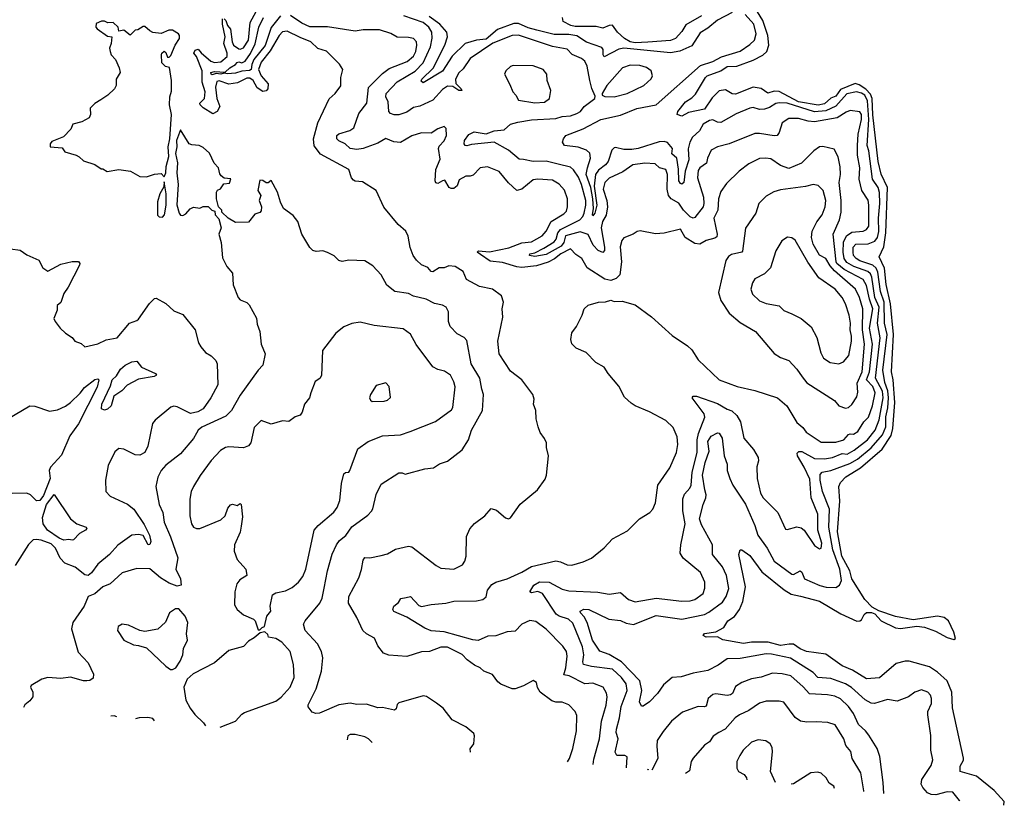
# Model space of a CAD drawing. Extents: x 1245432 to 1420865, y 606325 to 671314.
# Tile 336 of 382: x 1410881 to 1416967, y 606325 to 611182. Entities that reach past the tile are written whole.
import ezdxf

# ---------------------------------------------------------------- set-up
doc = ezdxf.new("R2010")
doc.units = 0

msp = doc.modelspace()

# ---------------------------------------------------------------- linework, layer by layer
at = {"layer": '0CON20XD'}
for points in [[(1412145, 611186.7), (1412155, 611177.3), (1412166.6, 611146.7), (1412183.7, 611123.7), (1412193.8, 611045), (1412204, 611025), (1412235, 611002.2), (1412245, 611000), (1412265, 611008.7), (1412295.6, 611054.4), (1412306.3, 611165), (1412355.2, 611254.8)], [(1414426, 606577.7), (1414429.6, 606610.4), (1414465.3, 606735), (1414476.9, 606845), (1414506.9, 606943.1), (1414512.1, 606995), (1414508.7, 607018.7), (1414486.9, 607055), (1414425, 607079.2), (1414375, 607076), (1414278.6, 607125), (1414245, 607131.4), (1414257.9, 607175), (1414266.2, 607246.2), (1414261.9, 607275), (1414238.6, 607308.6), (1414135, 607413.3), (1414071.7, 607461.7), (1414035, 607466.7), (1413985, 607445.6), (1413945, 607400.5), (1413895, 607396.3), (1413825, 607372.7), (1413775, 607370), (1413715.6, 607344.3), (1413682.3, 607347.7), (1413505, 607396.7), (1413425, 607404.3), (1413385, 607419.4), (1413275, 607487.5), (1413195, 607523.8), (1413188.8, 607535), (1413195, 607556.2), (1413222.1, 607577.9), (1413237.7, 607602.3), (1413270.7, 607609.3), (1413297.5, 607615), (1413349.4, 607559.4), (1413364.4, 607554.4), (1413425, 607566.7), (1413515.4, 607574.6), (1413565, 607586.7), (1413705, 607589.1), (1413743.3, 607596.7), (1413765, 607613.3), (1413772.2, 607655), (1413800.2, 607689.8), (1413825, 607704.4), (1413894.4, 607725.6), (1413985, 607765.6), (1414045, 607800.9), (1414195, 607836.5), (1414225, 607830.6), (1414265, 607811.4), (1414295, 607808.6), (1414365, 607829.5), (1414415, 607851.9), (1414495, 607916), (1414545, 607971.4), (1414639.1, 608020.9), (1414712, 608095), (1414776, 608135), (1414794.6, 608155.4), (1414812.2, 608195), (1414826.4, 608305), (1414899.2, 608410.8), (1414941.8, 608505), (1414949.6, 608555), (1414945, 608602.5), (1414920.7, 608660.7), (1414875, 608704), (1414775, 608757.8), (1414685, 608794.6), (1414661.1, 608811.1), (1414618.9, 608848.9), (1414585, 608917.1), (1414518, 608995), (1414495, 609033.3), (1414443.1, 609063.1), (1414382.5, 609125), (1414320.3, 609150.3), (1414295, 609177.5), (1414287.5, 609205), (1414294, 609245), (1414323.8, 609285), (1414358.8, 609355), (1414371.2, 609395), (1414395, 609416), (1414460, 609435), (1414502.1, 609437.9), (1414535, 609448.8), (1414555, 609440), (1414605, 609442), (1414685, 609420), (1414786.7, 609345), (1414915, 609230), (1415010, 609165), (1415035, 609140), (1415075, 609078.8), (1415205, 608955.7), (1415316.7, 608915), (1415425, 608890), (1415565, 608843.1), (1415622.5, 608795), (1415685, 608692.5), (1415721.4, 608661.4), (1415741.8, 608631.8), (1415835, 608570.7), (1415925, 608570.2), (1415975, 608584.2), (1416005, 608616.7), (1416015, 608621.9), (1416035, 608619.2), (1416061.1, 608635), (1416099, 608695), (1416127, 608725), (1416153, 608795), (1416169, 608875), (1416155.1, 608915), (1416116, 608956), (1416134.7, 609005), (1416153.2, 609175), (1416134.3, 609275), (1416153.8, 609395), (1416133.4, 609455), (1416115, 609539.1), (1416094.9, 609574.9), (1415978.1, 609638.1), (1415931.9, 609675), (1415927.2, 609685), (1415910.2, 609855), (1415947.8, 609945), (1415958.7, 609991.3), (1415960, 610065), (1415946.3, 610175), (1415954.1, 610225), (1415953.1, 610273.1), (1415940, 610335), (1415915, 610381.2), (1415845, 610397.5), (1415824.5, 610395.5), (1415789.1, 610370.9), (1415714.2, 610295), (1415635, 610262.7), (1415585, 610281.2), (1415525, 610321.2), (1415493.6, 610326.4), (1415455, 610323.5), (1415388.3, 610291.7), (1415329.2, 610245), (1415251.2, 610168.8), (1415215, 610118.8), (1415200.8, 610075), (1415195.8, 610005), (1415172.3, 609955), (1415193.2, 609855), (1415190.2, 609839.8), (1415178.7, 609831.3), (1415123.8, 609816.2), (1415085, 609794.6), (1415055, 609799.1), (1414995.7, 609835.7), (1414965, 609886.2), (1414865, 609861.4), (1414812.3, 609857.7), (1414715.9, 609875.9), (1414698.3, 609871.7), (1414672.5, 609855), (1414616.4, 609833.6), (1414602.3, 609817.7), (1414592.2, 609777.8), (1414601.4, 609685), (1414590.8, 609605), (1414568.3, 609581.7), (1414535, 609569.2), (1414497.3, 609577.3), (1414388.7, 609648.7), (1414356, 609705), (1414319.7, 609729.7), (1414285, 609766.2), (1414225.5, 609735), (1414187.2, 609702.8), (1414148, 609682), (1414075, 609660.3), (1413985, 609650.5), (1413955, 609653), (1413865, 609680.6), (1413788.8, 609688.8), (1413730.6, 609730.6), (1413710, 609745), (1413717.1, 609752.9), (1413785, 609747.3), (1413905, 609772.3), (1413985, 609802.9), (1414045, 609808.9), (1414111.5, 609845), (1414134.8, 609875.2), (1414166.1, 609935), (1414245, 609980.9), (1414261.7, 609998.3), (1414268, 610025), (1414266.5, 610075), (1414247.9, 610127.9), (1414215.4, 610165), (1414175, 610189.1), (1414083.4, 610196.6), (1414055, 610191.9), (1413985, 610134), (1413955, 610126.7), (1413902.9, 610172.9), (1413845, 610242.9), (1413772.7, 610272.7), (1413727.5, 610265), (1413685, 610221.2), (1413665, 610213.8), (1413640, 610215), (1413597.5, 610192.5), (1413584.5, 610155), (1413565, 610137.3), (1413547.6, 610137.6), (1413536, 610145), (1413509.2, 610189.2), (1413495.3, 610184.7), (1413465, 610168.5), (1413452.7, 610172.7), (1413450, 610185), (1413454, 610255), (1413480.5, 610319.5), (1413470.4, 610385), (1413475, 610400), (1413505, 610433.8), (1413518.9, 610465), (1413518.2, 610508.2), (1413505, 610522.5), (1413465, 610508), (1413425, 610480), (1413365, 610482.5), (1413305, 610463.2), (1413235, 610422.7), (1413195, 610425.9), (1413145, 610447.5), (1413095, 610417.6), (1413005, 610386.5), (1412965, 610379.5), (1412924.4, 610385), (1412893.3, 610415), (1412853.2, 610433.2), (1412841.1, 610445), (1412842.2, 610465), (1412853.9, 610476.1), (1412922.7, 610497.3), (1412946.7, 610513.3), (1412977.4, 610602.6), (1413027.7, 610665), (1413036.5, 610763.5), (1413125, 610850), (1413165, 610880), (1413276.1, 610923.9), (1413315, 610956.8), (1413330.3, 610985), (1413337.2, 611025), (1413333.3, 611045), (1413315.4, 611065.4), (1413285, 611072.2), (1413215, 611073.3), (1413175, 611095.6), (1413105, 611120), (1413005, 611118.8), (1412955, 611111.7), (1412785, 611138.4), (1412675, 611137.7), (1412625, 611159.5), (1412555, 611208)], [(1414632.4, 606557.1), (1414635.5, 606625), (1414621.8, 606631.8), (1414572.4, 606632.4), (1414562.2, 606652.2), (1414580.3, 606735), (1414568.9, 606775), (1414569.4, 606795), (1414589.8, 606865), (1414599.2, 606935), (1414637.1, 607035), (1414631.1, 607075), (1414601.8, 607115), (1414545, 607166.1), (1414415, 607183), (1414366.2, 607196.2), (1414361.4, 607211.4), (1414367.4, 607255), (1414359.6, 607305), (1414300.5, 607450.5), (1414274.5, 607475), (1414215, 607493.5), (1414196.6, 607506.6), (1414113.3, 607633.3), (1414085, 607646), (1414045, 607638.1), (1414034, 607645), (1414060, 607685), (1414095, 607706.2), (1414155, 607703.8), (1414235, 607660.4), (1414275, 607650.6), (1414455, 607642.3), (1414525, 607629.2), (1414595, 607640.8), (1414645, 607597.8), (1414685, 607582.5), (1414815, 607606.4), (1414974.2, 607585.8), (1415025, 607588.2), (1415055, 607598), (1415105.4, 607635), (1415116.5, 607666.5), (1415117.3, 607705), (1415089.6, 607765), (1414983.4, 607853.4), (1414964.5, 607884.5), (1414968.6, 607935), (1414993.8, 608065), (1414979.6, 608145), (1414981.3, 608218.7), (1414991.2, 608248.8), (1415023.8, 608285), (1415032.5, 608305), (1415037.1, 608385), (1415069.2, 608505), (1415069.7, 608585), (1415076.2, 608623.8), (1415116.6, 608725), (1415112.8, 608745), (1415038.6, 608845), (1415043.8, 608855), (1415065.6, 608854.4), (1415195, 608808.7), (1415255, 608773.7), (1415283.8, 608763.8), (1415313.5, 608735), (1415336.3, 608696.3), (1415356.7, 608595), (1415417.1, 608525), (1415445.6, 608475), (1415448.9, 608455), (1415437.1, 608417.1), (1415440, 608345), (1415460.6, 608255), (1415476.9, 608225), (1415567.1, 608135), (1415615, 608032.5), (1415625, 608030), (1415684.2, 608045.8), (1415711.2, 608041.2), (1415731.2, 608025), (1415795, 607931.2), (1415825, 607911.2), (1415835.8, 607915), (1415840.5, 607945), (1415814.4, 608025), (1415814.5, 608125), (1415773.6, 608225), (1415765, 608340.8), (1415730.6, 608415), (1415688.1, 608485), (1415687.9, 608502.1), (1415698.2, 608511.8), (1415715, 608511.6), (1415795, 608468.8), (1415855, 608466), (1415905, 608475.2), (1415965, 608500.3), (1415995.6, 608495.6), (1416039.9, 608520.1), (1416120.8, 608585), (1416169.8, 608645), (1416192.9, 608707), (1416219, 608845), (1416214.7, 608885), (1416171.2, 608965), (1416200.5, 609215), (1416182.6, 609305), (1416192.9, 609405), (1416167.6, 609465), (1416149.3, 609589.3), (1416140.2, 609610.2), (1416124.7, 609624.7), (1416038, 609655), (1415995, 609680.7), (1415977.7, 609705), (1415971.2, 609745), (1415973.3, 609806.7), (1415991.2, 609845), (1416025, 609867.4), (1416095, 609874.2), (1416116.5, 609885), (1416129.6, 609905), (1416130.3, 610035), (1416125, 610067.1), (1416085.8, 610125), (1416069.6, 610195), (1416074.4, 610265), (1416060, 610345), (1416059.4, 610405), (1416064.3, 610475), (1416085.4, 610565), (1416084.8, 610595), (1416075, 610612.7), (1416015, 610620.5), (1415989.4, 610610.6), (1415935, 610574.3), (1415795, 610549.7), (1415755, 610553.8), (1415695, 610571.8), (1415635, 610571.1), (1415593.8, 610545), (1415575.3, 610484.7), (1415563.3, 610466.7), (1415545, 610463.4), (1415455, 610479.2), (1415425, 610478), (1415266.6, 610413.4), (1415194.1, 610395.9), (1415155.6, 610375), (1415132.1, 610325), (1415125.9, 610294.1), (1415086.4, 610265), (1415075, 610248.9), (1415071, 610205), (1415107.3, 610085), (1415110.5, 610045), (1415105.2, 610025), (1415055, 609958.5), (1415045, 609954.6), (1415025, 609963.7), (1414984.5, 610005), (1414955, 610047.3), (1414909.2, 610075), (1414891.3, 610095), (1414882.5, 610135), (1414885.7, 610225.7), (1414875.9, 610255.9), (1414835.5, 610265.5), (1414809.8, 610289.8), (1414744.6, 610294.6), (1414671.9, 610285), (1414608.5, 610241.5), (1414525, 610201.3), (1414497.5, 610175), (1414488.1, 610135), (1414510, 610065), (1414514.4, 610025), (1414506.8, 609973.2), (1414484.4, 609934.4), (1414475.5, 609895), (1414497, 609775), (1414495.4, 609754.5), (1414485, 609742.1), (1414457, 609755), (1414426.9, 609786.9), (1414395, 609854.5), (1414345, 609870), (1414254.4, 609845.6), (1414244.4, 609805), (1414229.1, 609780.9), (1414135, 609729.3), (1414065, 609718.2), (1414032.5, 609725), (1414033.8, 609735), (1414065, 609741.5), (1414121.7, 609768.3), (1414185, 609808.9), (1414198.1, 609825), (1414207.2, 609865), (1414223.2, 609885), (1414343.6, 609945), (1414362.9, 609965), (1414371.5, 609985), (1414381.7, 610035), (1414380.2, 610065), (1414355, 610163.1), (1414335, 610207.5), (1414305, 610253.1), (1414285, 610271.1), (1414209.4, 610289.4), (1414135, 610307.4), (1414055, 610304.2), (1413995, 610318.4), (1413968.7, 610318.7), (1413901.9, 610375), (1413815, 610424.7), (1413675, 610411), (1413645, 610402.6), (1413634.6, 610404.6), (1413628.6, 610415), (1413631.6, 610435), (1413657.1, 610472.9), (1413690.9, 610489.1), (1413765, 610476.9), (1413815, 610495.8), (1413875, 610500), (1413914.8, 610535.2), (1413960.9, 610549.1), (1414045, 610563.1), (1414195, 610570.6), (1414235, 610582.7), (1414285, 610587.1), (1414325, 610602.1), (1414346.9, 610615), (1414371.1, 610645), (1414436.7, 610695), (1414439.3, 610709.3), (1414417.1, 610757.1), (1414405.7, 610805.7), (1414389.7, 610895), (1414374.6, 610925), (1414355, 610941.8), (1414296.8, 610966.7), (1414265, 611000), (1414175, 611016.7), (1413965, 611086.3), (1413925.2, 611085.2), (1413805, 611036), (1413665, 610941.3), (1413622.5, 610877.5), (1413595, 610852.9), (1413575, 610814.2), (1413576.6, 610786.6), (1413610.7, 610755), (1413615, 610743.5), (1413595, 610744.8), (1413558.8, 610768.8), (1413525, 610770.7), (1413495, 610750), (1413435.5, 610684.5), (1413355, 610647.5), (1413315, 610640), (1413275, 610609.6), (1413225, 610592.7), (1413195.6, 610594.4), (1413172.7, 610602.7), (1413163.8, 610613.8), (1413158, 610675), (1413145.3, 610705), (1413146.8, 610725), (1413215, 610798.1), (1413325.7, 610864.3), (1413374.4, 610915), (1413421.3, 611015), (1413431.7, 611068.3), (1413428.8, 611105), (1413411, 611135), (1413375.1, 611165.1), (1413255, 611206.8)], [(1415284.4, 611225.6), (1415195, 611179.3), (1415135, 611128.7), (1415088.3, 611101.7), (1415035, 611021.2), (1414961.9, 610988.1), (1414905, 610976.1), (1414615, 611006.4), (1414585, 610999.8), (1414495, 610951.8), (1414487.2, 610965), (1414487.3, 610997.3), (1414480.1, 611010.1), (1414385, 611042), (1414325, 611081.3), (1414275, 611091.4), (1414185, 611089.7), (1414077.1, 611117.2), (1414025, 611132.1), (1413965, 611159.4), (1413935, 611158.4), (1413835, 611121.1), (1413765, 611062.1), (1413705.4, 611054.6), (1413635.5, 611034.4), (1413555, 610956.7), (1413495.6, 610864.4), (1413375, 610791.4), (1413362, 610802), (1413367.2, 610815), (1413437.5, 610882.5), (1413508.4, 611025), (1413525.9, 611075), (1413521.6, 611105), (1413477.9, 611155), (1413412.3, 611202.3)], [(1416691.9, 606351.8), (1416690.8, 606355), (1416650, 606405), (1416615, 606408.5), (1416545, 606389.1), (1416515, 606390.5), (1416492.6, 606402.6), (1416464.6, 606434.6), (1416454.5, 606455), (1416458.5, 606485), (1416515, 606570.8), (1416524.6, 606605), (1416512.5, 606665), (1416512.7, 606757.3), (1416493.8, 606885), (1416495.4, 606905), (1416516.9, 606955), (1416518.2, 606985), (1416511.9, 607005), (1416495, 607024.3), (1416455, 607038.6), (1416415, 607024), (1416375.5, 606994.4), (1416305, 606969.2), (1416245, 606979.2), (1416165, 606954.6), (1416145, 606956.2), (1416107.1, 606977.1), (1416022.1, 607052.1), (1415985, 607075.8), (1415895, 607109.2), (1415815, 607115.6), (1415786.7, 607145), (1415645, 607235.2), (1415528.3, 607258.3), (1415495, 607261.1), (1415335, 607232.8), (1415255, 607230), (1415198.7, 607191.3), (1415135, 607157.7), (1415045, 607141.5), (1414970, 607120), (1414915, 607115.4), (1414860.9, 607069.1), (1414823.5, 607015), (1414773.6, 606965), (1414735, 606936.7), (1414725, 606936.9), (1414713.5, 606963.5), (1414726.5, 607035), (1414714.4, 607094.4), (1414601.7, 607211.7), (1414525, 607257.9), (1414468.3, 607278.3), (1414422.5, 607345), (1414388.2, 607455), (1414370.1, 607490.1), (1414348.2, 607515), (1414345.6, 607525), (1414368.3, 607538.3), (1414399.2, 607535), (1414522.5, 607475), (1414595, 607467.1), (1414630.6, 607450.6), (1414675, 607442.5), (1414815, 607498.8), (1414973.7, 607476.3), (1415115, 607504.7), (1415141.9, 607518.1), (1415225, 607581.3), (1415247.8, 607615), (1415264.8, 607665), (1415250.4, 607745), (1415225, 607798.9), (1415164.7, 607875), (1415163.7, 607935), (1415095, 608058.1), (1415082.9, 608095), (1415105.8, 608185), (1415123.2, 608225), (1415124.7, 608245), (1415116.5, 608275), (1415101, 608365), (1415119, 608445), (1415143.1, 608515), (1415135.3, 608575), (1415155, 608607.3), (1415195, 608628.1), (1415205.4, 608625.3), (1415222.7, 608595), (1415236, 608485), (1415254.1, 608434.1), (1415255.3, 608395), (1415270.7, 608345), (1415289.3, 608305), (1415366.7, 608186.7), (1415424.8, 608054.8), (1415444.8, 607994.8), (1415501.1, 607915), (1415545.4, 607835), (1415655, 607753.9), (1415665, 607752), (1415705, 607774.1), (1415715, 607767.1), (1415731.5, 607725), (1415827.2, 607682.8), (1415867.1, 607672.9), (1415925, 607671.5), (1415949.4, 607685), (1415961.6, 607715), (1415950.3, 607785), (1415906.9, 607905), (1415883.6, 608045), (1415887.6, 608155), (1415844.3, 608265), (1415829.4, 608335), (1415829.7, 608370.3), (1415842, 608385), (1415894.1, 608394.1), (1416011.6, 608438.4), (1416060.3, 608465), (1416144.9, 608535.1), (1416215.4, 608614.6), (1416235.6, 608665), (1416234.2, 608725.8), (1416247.1, 608782.9), (1416251.2, 608845), (1416247, 608887), (1416228.6, 608938.6), (1416217.5, 609015), (1416243.6, 609235), (1416227.4, 609305), (1416224.4, 609435), (1416201.6, 609501.6), (1416185, 609621.8), (1416174.7, 609644.7), (1416155, 609663.2), (1416075, 609690.5), (1416051, 609705), (1416035.6, 609725), (1416032.5, 609745), (1416033.6, 609776.4), (1416049.5, 609795), (1416125, 609796.9), (1416167.5, 609812.5), (1416183.7, 609836.3), (1416191.7, 609871.7), (1416189.7, 609955), (1416199, 610045), (1416195, 610113.8), (1416186.7, 610145), (1416152.3, 610195), (1416130.5, 610370.5), (1416119.9, 610405), (1416129.2, 610565), (1416121.1, 610681.1), (1416105, 610715.9), (1416085, 610728.1), (1416054.1, 610735.9), (1415995, 610722.8), (1415925, 610646.7), (1415865, 610618.9), (1415795, 610611.7), (1415625, 610665.1), (1415575, 610668.6), (1415555, 610664.7), (1415515, 610638.2), (1415485, 610627.8), (1415455, 610626.9), (1415415, 610638.2), (1415395, 610634.5), (1415311, 610599), (1415215, 610547.1), (1415195, 610547.7), (1415165, 610562.1), (1415145, 610558.4), (1415106.5, 610535), (1415083.7, 610495), (1415040.7, 610455), (1415022.6, 610425), (1415013, 610383), (1415017.8, 610315), (1414995.7, 610245), (1414987.5, 610175), (1414975, 610165.7), (1414965, 610169.4), (1414955.4, 610185.4), (1414953.2, 610256.8), (1414942.7, 610325), (1414912, 610352), (1414916.7, 610385), (1414885, 610422.8), (1414865, 610429), (1414833.3, 610426.7), (1414705, 610384.7), (1414665, 610378.9), (1414615, 610379.3), (1414565, 610391.5), (1414555, 610388.9), (1414542.5, 610375), (1414518.2, 610305), (1414502.7, 610285), (1414459.2, 610250.8), (1414440.5, 610225), (1414432.5, 610152.5), (1414449.2, 610035), (1414435.8, 609985), (1414425, 609969.4), (1414421.2, 609975), (1414428.6, 610015), (1414423.8, 610075), (1414411.5, 610145), (1414383, 610225), (1414390.4, 610265), (1414409.4, 610325), (1414405, 610356.7), (1414385, 610374.6), (1414333.3, 610393.3), (1414249.4, 610405), (1414236.7, 610425), (1414242, 610445), (1414257.5, 610465), (1414365, 610507.9), (1414474.5, 610565.5), (1414595, 610592.1), (1414695, 610632.6), (1414815, 610656), (1415090.5, 610899.5), (1415165, 610923.3), (1415218.6, 610951.4), (1415335, 610987.6), (1415395, 611027.6), (1415423.7, 611056.3), (1415434.3, 611095), (1415418.5, 611155), (1415365, 611214.7)], [(1416964.8, 606324.6), (1416967.4, 606347.4), (1416905, 606416.8), (1416795.8, 606505), (1416694.7, 606534.7), (1416694.3, 606565.7), (1416715, 606604.2), (1416715.3, 606615.3), (1416647.1, 606927.1), (1416643.9, 607025), (1416615, 607094.7), (1416555, 607148.1), (1416505, 607179.8), (1416380, 607215), (1416355, 607216.2), (1416299.4, 607200.6), (1416196.2, 607113.8), (1416115, 607106.1), (1416029.7, 607159.8), (1415965, 607187.8), (1415865, 607260), (1415745, 607276.6), (1415705, 607291.1), (1415665, 607320.5), (1415638.2, 607321.8), (1415585, 607312), (1415507.4, 607332.6), (1415405, 607332.7), (1415355, 607324.6), (1415227.5, 607347.5), (1415195, 607366.2), (1415125, 607363.8), (1415106.7, 607375), (1415115, 607386.5), (1415185, 607396.9), (1415233.8, 607425), (1415259.2, 607465), (1415298.7, 607491.3), (1415330, 607535), (1415350.6, 607585), (1415366.9, 607675), (1415326.9, 607875), (1415335, 607903.8), (1415345, 607904), (1415395, 607870), (1415467.8, 607767.8), (1415606.2, 607656.2), (1415650.9, 607630.9), (1415707.1, 607617), (1415825, 607587.7), (1415957.6, 607507.6), (1416055, 607463.8), (1416075, 607464.5), (1416085, 607471.4), (1416101.4, 607505), (1416115, 607516), (1416146.2, 607516.2), (1416167.7, 607507.7), (1416206.2, 607465), (1416295, 607422.7), (1416325, 607418.5), (1416427.2, 607432.8), (1416475, 607426.4), (1416541.7, 607401.7), (1416615, 607361.8), (1416655, 607349.4), (1416665.6, 607355), (1416655, 607395.6), (1416621.8, 607465), (1416595, 607486.2), (1416555, 607493.1), (1416405, 607472.2), (1416295, 607492.7), (1416192, 607528), (1416149.7, 607549.7), (1416106.3, 607596.3), (1416025.3, 607725), (1416013, 607775), (1415963.6, 607865), (1415935.4, 608015), (1415949.8, 608205), (1415944.6, 608295), (1415955, 608320), (1415987.9, 608355), (1416078.5, 608411.5), (1416213.4, 608526.6), (1416268.4, 608611.6), (1416278.8, 608655), (1416291.3, 608815), (1416280, 608955), (1416270.2, 609005), (1416282, 609235), (1416263.6, 609425), (1416238.1, 609545), (1416227.2, 609645), (1416194.5, 609715.6), (1416222.2, 609777.8), (1416235.9, 609865), (1416245.6, 610145), (1416206.8, 610226.8), (1416187.9, 610305), (1416155.3, 610594.7), (1416149.6, 610695), (1416140.7, 610720.7), (1416111.9, 610751.9), (1416069.3, 610779.3), (1416045, 610787.1), (1415955, 610750.8), (1415925, 610708.6), (1415895, 610696.9), (1415855, 610661.8), (1415817, 610653), (1415695, 610673.4), (1415575, 610737.6), (1415545, 610739.2), (1415505, 610728.3), (1415465, 610755.8), (1415415, 610764.1), (1415305, 610722.4), (1415285, 610724.5), (1415245, 610747.6), (1415205, 610741.4), (1415161.2, 610698.9), (1415115, 610628), (1415015, 610608.8), (1414975, 610586), (1414946.2, 610595), (1414949.4, 610615), (1414997.3, 610675), (1415035, 610699.2), (1415058.3, 610721.7), (1415120, 610825), (1415131.5, 610835), (1415214.9, 610865.1), (1415255, 610892.8), (1415315, 610895.6), (1415415, 610932.3), (1415475, 610963.1), (1415499.3, 610985), (1415511.5, 611025), (1415506, 611085), (1415475, 611177.1), (1415425, 611257.5)], [(1411775, 610210), (1411785.6, 610235), (1411787.1, 610275), (1411803, 610337), (1411800, 610395), (1411810, 610445), (1411820, 610595), (1411806.7, 610655), (1411810, 610705), (1411820.5, 610739.5), (1411819.6, 610805), (1411807, 610887), (1411783, 610893), (1411760, 610915), (1411757.5, 610965), (1411760, 610975), (1411775, 610987.5), (1411785, 610980), (1411795, 610950), (1411805, 610950), (1411815, 610960), (1411842.5, 611025), (1411869.2, 611065), (1411870, 611085), (1411863.9, 611093.9), (1411825, 611117.5), (1411803.6, 611116.4), (1411755, 611097.5), (1411705, 611102.5), (1411685, 611112.5), (1411655, 611140), (1411645, 611140), (1411611.7, 611118.3), (1411595, 611117.5), (1411565, 611086.7), (1411525, 611117.5), (1411495, 611110), (1411490, 611135), (1411460, 611165), (1411427, 611163), (1411405, 611173.3), (1411387, 611173), (1411355, 611157.5), (1411352.5, 611135), (1411360, 611125), (1411425, 611080), (1411450, 611075), (1411447.5, 611035), (1411437.5, 611005), (1411440, 610985), (1411446.7, 610965), (1411473.3, 610935), (1411496.7, 610885), (1411502.5, 610855), (1411477.5, 610815), (1411477.5, 610775), (1411467.5, 610755), (1411426.7, 610715), (1411382.7, 610687.3), (1411345, 610663.8), (1411316.7, 610635), (1411320, 610595), (1411310, 610575), (1411265, 610551.4), (1411210, 610535), (1411197.5, 610505), (1411153, 610457), (1411080.7, 610429.3), (1411070, 610415), (1411070, 610395), (1411145, 610390), (1411160, 610365), (1411230, 610345), (1411250, 610335), (1411275, 610310), (1411345, 610287.5), (1411385, 610260), (1411395, 610260), (1411423, 610243), (1411495, 610256), (1411566.4, 610246.4), (1411625, 610213.3), (1411665, 610210), (1411715, 610226.7), (1411755, 610230), (1411775, 610210)], [(1414267.3, 606593.5), (1414280.5, 606615), (1414300.9, 606675), (1414323.8, 606785), (1414325, 606880), (1414315.8, 606905), (1414275, 606945.6), (1414235, 606961.4), (1414195, 606962.2), (1414170.7, 606970.7), (1414097.5, 607025), (1414082.3, 607052.3), (1414075, 607083.3), (1414055, 607096), (1413995, 607063.8), (1413945, 607045.8), (1413925, 607045.8), (1413855, 607074.3), (1413837.6, 607087.6), (1413803, 607133), (1413750, 607155), (1413726.7, 607175), (1413692, 607192), (1413648, 607225), (1413617.4, 607257.4), (1413525, 607303.1), (1413485, 607302.2), (1413415, 607275.9), (1413365, 607274.1), (1413275, 607243.7), (1413162.2, 607252.2), (1413130, 607265), (1413095, 607311.2), (1413075, 607358), (1413025, 607385.6), (1413003.3, 607405), (1412965.7, 607485), (1412913.5, 607575), (1412915.5, 607615), (1412978.1, 607731.9), (1412995, 607782.5), (1413005, 607840), (1413015, 607856), (1413045, 607854.3), (1413115, 607868.2), (1413155, 607880.4), (1413205, 607909.1), (1413285, 607927.3), (1413305, 607921.9), (1413455, 607806.9), (1413485, 607790.8), (1413565, 607784.2), (1413617.9, 607812.1), (1413632.5, 607835), (1413640.8, 607865), (1413643, 607987), (1413664, 608035), (1413693.4, 608066.6), (1413756.7, 608115), (1413795, 608160), (1413828.8, 608148.8), (1413885, 608101.2), (1413903.3, 608096.7), (1413915, 608101.2), (1413975, 608186.7), (1414081.2, 608275), (1414128.8, 608341.2), (1414136.7, 608365), (1414150, 608485), (1414137, 608537), (1414136.7, 608565), (1414125, 608592.5), (1414099.1, 608629.1), (1414085.5, 608665), (1414073.1, 608715), (1414072.5, 608765), (1414057.5, 608805), (1414060.8, 608835), (1414054, 608865), (1413985, 608956), (1413915, 609008), (1413844.6, 609115), (1413837.5, 609195), (1413867.6, 609342.4), (1413864.3, 609395), (1413872.5, 609435), (1413858.8, 609475), (1413803.8, 609515), (1413723.1, 609533.1), (1413643.3, 609575), (1413622, 609625), (1413572.5, 609655), (1413535, 609659.2), (1413505, 609647.1), (1413475, 609648.2), (1413435, 609623.2), (1413425, 609624.6), (1413405, 609648.9), (1413365, 609667.1), (1413334.7, 609694.7), (1413313.1, 609725), (1413294.4, 609774.4), (1413282.7, 609842.7), (1413268, 609875), (1413221.2, 609915), (1413133.2, 610023.2), (1413085, 610126.2), (1412999.6, 610179.5), (1412955, 610184), (1412945, 610190), (1412933.3, 610205), (1412916.7, 610255), (1412741.5, 610351.5), (1412702.3, 610402.3), (1412697.8, 610445), (1412723.3, 610545), (1412795, 610693.3), (1412832, 610725), (1412866.8, 610773.2), (1412866, 610825), (1412878, 610875), (1412857.6, 610907.6), (1412777.1, 610987.1), (1412725, 611004), (1412680, 611045), (1412615, 611071.8), (1412535, 611112), (1412505, 611107.5), (1412485, 611084.2), (1412430.1, 610989.9), (1412375, 610919.3), (1412358, 610875), (1412375, 610835.2), (1412416.5, 610785), (1412415.5, 610755), (1412405, 610741.1), (1412385, 610738.8), (1412349.6, 610759.6), (1412324.2, 610805), (1412305, 610821), (1412285, 610819.7), (1412227.7, 610792.3), (1412175, 610782.4), (1412115, 610804.8), (1412099.6, 610800.4), (1412091.4, 610765), (1412100.6, 610695), (1412118.8, 610645), (1412101.1, 610615), (1412075, 610599.2), (1412015, 610636.6), (1411996.3, 610655), (1411995.7, 610665), (1412023.5, 610695), (1412027.1, 610735), (1412008.8, 610795), (1412008.7, 610865), (1411974.7, 610954.7), (1411957.1, 610975), (1411966, 610994), (1411985, 611000), (1412003.8, 610976.2), (1412062.6, 610925), (1412085, 610916.5), (1412125, 610922.2), (1412164.7, 610955), (1412164.8, 610975), (1412143.6, 611035), (1412152, 611075), (1412134.6, 611155), (1412135, 611186.5)], [(1412493.8, 611205), (1412435, 611134), (1412398, 611022), (1412329.3, 610935), (1412315.9, 610905), (1412311.6, 610875), (1412301.3, 610868.7), (1412253.7, 610863.7), (1412215, 610852), (1412166.8, 610846.8), (1412145, 610851.9), (1412125, 610845.4), (1412095, 610848.6), (1412072, 610842), (1412064.4, 610844.4), (1412063.7, 610856.3), (1412085, 610861.7), (1412152, 610858), (1412179.6, 610885), (1412215.7, 610904.3), (1412225, 610917.7), (1412235, 610922.1), (1412255, 610915.8), (1412275, 610926.4), (1412307.8, 610972.3), (1412337.1, 611032.9), (1412358.8, 611135), (1412387.9, 611195)], [(1415095.3, 611205), (1414999, 611151), (1414975, 611108), (1414935, 611064.8), (1414904, 611054), (1414765, 611043.8), (1414685, 611039.6), (1414654.2, 611045), (1414619.5, 611065), (1414576.7, 611105), (1414545, 611148), (1414525, 611146.7), (1414485, 611130.3), (1414445, 611139.3), (1414315, 611139.6), (1414287.8, 611145), (1414241.5, 611171.5), (1414237.5, 611195)], [(1414065, 610667.2), (1414125, 610672.4), (1414155.4, 610695), (1414164.7, 610745), (1414142.5, 610805), (1414140, 610845), (1414116.2, 610875), (1414055, 610896.9), (1413931.2, 610898.8), (1413915, 610892.5), (1413886.7, 610865), (1413877.5, 610845), (1413911.7, 610781.7), (1413928.8, 610735), (1413948, 610715), (1413963.6, 610683.6), (1414065, 610667.2)], [(1414555, 610704.5), (1414636.2, 610725), (1414740, 610775), (1414784.3, 610815.7), (1414792, 610835), (1414784.2, 610865), (1414756.7, 610886.7), (1414715, 610897.9), (1414655, 610901.2), (1414607.1, 610885), (1414510.8, 610775), (1414482.5, 610725), (1414482.5, 610715), (1414497.7, 610707.7), (1414555, 610704.5)], [(1413668.8, 606653.1), (1413666.4, 606673.6), (1413688.8, 606705), (1413693.3, 606755), (1413688, 606768), (1413639.1, 606809.1), (1413555, 606853.8), (1413499.2, 606925), (1413457, 606957), (1413395, 606997.5), (1413375, 607002), (1413225, 606958.8), (1413215, 606947.5), (1413208.5, 606921.5), (1413197.5, 606912.5), (1413125, 606930), (1413095, 606927.5), (1413025, 606950.8), (1412965, 606948.1), (1412925, 606956.7), (1412853.3, 606946.7), (1412734.3, 606894.3), (1412711.3, 606891.3), (1412690, 606900), (1412664.3, 606934.3), (1412664.2, 606945), (1412714.6, 607045), (1412747.3, 607155), (1412755.5, 607235.5), (1412747.8, 607275), (1412722.9, 607322.9), (1412645.5, 607405), (1412635.5, 607444.5), (1412645.5, 607464.5), (1412736.7, 607575), (1412750.9, 607605), (1412763.6, 607666.4), (1412783.8, 607775), (1412813.3, 607876.7), (1412838.9, 607935), (1412858.8, 607961.2), (1412898.2, 607991.8), (1412935, 608045.5), (1413032.4, 608117.6), (1413056.8, 608143.2), (1413065, 608157.5), (1413085, 608246.7), (1413115, 608310), (1413225, 608380), (1413245, 608380), (1413265, 608371.2), (1413385, 608404.3), (1413438.6, 608411.4), (1413476.7, 608435), (1413526.6, 608453.4), (1413616.5, 608523.5), (1413655.3, 608584.7), (1413673.1, 608645), (1413741.4, 608765), (1413747.8, 608865), (1413738.5, 608898.5), (1413724.6, 608964.7), (1413671.5, 609055), (1413645, 609198.8), (1413628, 609218), (1413585, 609240), (1413541.4, 609285), (1413532.2, 609315), (1413531.9, 609375), (1413516.9, 609405), (1413495, 609417.1), (1413445, 609426.9), (1413393.3, 609455), (1413315, 609472.9), (1413285, 609488.5), (1413201.2, 609501.2), (1413150.4, 609540.4), (1413115, 609603.8), (1413065, 609660), (1413015, 609690), (1412915, 609695.8), (1412875, 609686.7), (1412853.9, 609693.9), (1412825, 609722.5), (1412785, 609743.3), (1412755, 609753.3), (1412715, 609748.8), (1412694.3, 609754.3), (1412675, 609773.3), (1412626.2, 609855), (1412600.8, 609935), (1412572.1, 609972.1), (1412512.9, 610015), (1412493.6, 610053.6), (1412475.4, 610115.4), (1412435, 610187.5), (1412417, 610173), (1412405, 610172.5), (1412385, 610187.5), (1412365, 610190), (1412352.5, 610125), (1412372.5, 610095), (1412362.5, 610065), (1412376.7, 610025), (1412375, 610000), (1412365, 609990), (1412335, 609980), (1412295, 609930), (1412215, 609927.5), (1412170, 609955), (1412131.7, 609991.7), (1412130, 610005), (1412110, 610025), (1412097.5, 610075), (1412097.5, 610115), (1412105, 610127.5), (1412123, 610137), (1412143.9, 610166.1), (1412178, 610172), (1412187.5, 610197.5), (1412145, 610202.5), (1412127, 610217), (1412118.3, 610228.3), (1412110, 610265), (1412083.9, 610293.9), (1412055, 610357.5), (1412015, 610392.5), (1411990, 610405), (1411945, 610407.5), (1411930, 610415), (1411875, 610500), (1411850, 610435), (1411853.5, 610395), (1411844.6, 610355.4), (1411857.6, 610297.6), (1411852.9, 610235), (1411862, 610162), (1411851.8, 610038.2), (1411866.7, 609985), (1411875, 609973.3), (1411889.3, 609970.7), (1411909.3, 609980.7), (1411935, 610012.5), (1411955, 610022.5), (1411995, 610017.5), (1412015, 610027.5), (1412047, 610027), (1412070, 610005), (1412088.3, 609998.3), (1412090, 609975), (1412111.7, 609951.7), (1412127.5, 609895), (1412113.3, 609855), (1412127.5, 609805), (1412135, 609710), (1412161.2, 609655), (1412197.5, 609615), (1412201.7, 609541.7), (1412231.2, 609465), (1412245, 609450), (1412285, 609433.3), (1412299.6, 609419.5), (1412345.6, 609335.6), (1412349.7, 609299.7), (1412365.6, 609255), (1412374.4, 609175), (1412398.7, 609115), (1412383.8, 609045), (1412355.5, 609015), (1412245, 608860), (1412190.9, 608765), (1412155, 608731.5), (1412006.9, 608663.1), (1411985.6, 608645), (1411973.5, 608625), (1411955, 608592.9), (1411875, 608497.1), (1411785, 608428.6), (1411755.7, 608395), (1411735.5, 608354.5), (1411723.6, 608296.4), (1411742.7, 608185), (1411765.4, 608135), (1411775.3, 608075), (1411814.6, 607985), (1411859.2, 607855), (1411845.6, 607785), (1411876, 607725), (1411880, 607685), (1411855, 607680), (1411805, 607697.9), (1411750.9, 607730.8), (1411685, 607787.6), (1411605, 607788.9), (1411515, 607761.9), (1411441.1, 607695), (1411395, 607675.9), (1411345, 607632.7), (1411324.3, 607624.3), (1411304.5, 607615), (1411279.4, 607555), (1411210, 607455), (1411202.5, 607415), (1411242.1, 607272.1), (1411303.8, 607205), (1411337.5, 607135), (1411335, 607110), (1411315, 607096.7), (1411295.8, 607094.2), (1411275, 607094.4), (1411195, 607116), (1411135, 607107.8), (1411055, 607115.6), (1411017.5, 607105), (1410952.5, 607065), (1410947.5, 607055), (1410963.3, 607025), (1410962.5, 606995), (1410945, 606970), (1410912.5, 606945), (1410905.8, 606928.5)], [(1411765, 609962), (1411777.3, 609975), (1411787, 610035), (1411786.1, 610105), (1411775, 610180), (1411771.7, 610148.3), (1411747.5, 610105), (1411732.5, 610055), (1411733, 609973), (1411743.6, 609963.6), (1411765, 609962)], [(1415985, 608780.8), (1416005, 608784.4), (1416025, 608802.9), (1416055, 608850.8), (1416061.4, 608878.6), (1416057.8, 608935), (1416089.8, 609005), (1416103.7, 609176.3), (1416091.2, 609265), (1416093.7, 609395), (1416072.6, 609465), (1416046.8, 609516.8), (1415918.7, 609628.7), (1415890.8, 609660.8), (1415865, 609704.7), (1415825, 609725.4), (1415786.3, 609795), (1415774.8, 609835), (1415779.5, 609875), (1415808.1, 609931.9), (1415842.5, 609975), (1415860.2, 610025), (1415863.8, 610065), (1415847.5, 610125), (1415817.4, 610157.4), (1415785, 610162.1), (1415739.3, 610150.7), (1415585, 610130), (1415543.1, 610116.9), (1415495, 610091.4), (1415449.2, 610045), (1415430.6, 609985), (1415367.8, 609892.2), (1415349.4, 609750.6), (1415345, 609744.5), (1415280.2, 609729.8), (1415262.8, 609717.2), (1415246.4, 609693.6), (1415200.5, 609495), (1415216.2, 609446.2), (1415267.4, 609367.4), (1415335, 609310), (1415428.6, 609255), (1415545, 609118.8), (1415585, 609094.2), (1415635.4, 609075.3), (1415685, 609020.6), (1415717, 608973), (1415747.4, 608937.4), (1415916.9, 608826.9), (1415944.2, 608794.2), (1415985, 608780.8)], [(1415945, 609054.4), (1415972.7, 609067.3), (1416005.5, 609105), (1416022.7, 609195), (1416023.8, 609225), (1416013.8, 609265), (1416016.4, 609305), (1416007.8, 609355), (1415985.2, 609425.2), (1415965, 609463.6), (1415920.9, 609515), (1415821.5, 609585), (1415752.1, 609682.1), (1415675, 609819.2), (1415655, 609832.9), (1415627, 609837), (1415592, 609815), (1415555, 609753.3), (1415522, 609648), (1415485, 609610), (1415425, 609580), (1415410, 609555), (1415400, 609515), (1415411.4, 609485), (1415455, 609443.1), (1415495, 609427.5), (1415575, 609412), (1415605, 609384.2), (1415653.5, 609363.5), (1415711.2, 609335), (1415773.8, 609283.8), (1415807.6, 609217.6), (1415832.6, 609122.6), (1415850.2, 609090.2), (1415891.9, 609061.9), (1415945, 609054.4)], [(1410824.5, 609765.5), (1410885, 609757.1), (1410925, 609728.8), (1411000, 609695), (1411025, 609647.5), (1411055, 609627.5), (1411135, 609670), (1411205, 609686.7), (1411245, 609686), (1411253.8, 609675), (1411252, 609665), (1411181.9, 609528.1), (1411155, 609488.8), (1411135, 609432.5), (1411113.3, 609415), (1411113.3, 609385), (1411092.5, 609335), (1411100, 609315), (1411132.5, 609275), (1411163.9, 609243.9), (1411206.4, 609216.4), (1411222.5, 609195), (1411260.7, 609180.7), (1411285, 609160), (1411365, 609178.8), (1411415, 609202.5), (1411483.3, 609215), (1411560.8, 609305), (1411605, 609321.2), (1411615, 609330.8), (1411682.9, 609427.1), (1411715, 609458.6), (1411725, 609459.2), (1411785, 609426.9), (1411835, 609381.5), (1411889.1, 609359.1), (1411965.6, 609265), (1411987.1, 609185), (1412000.2, 609160.2), (1412030, 609125), (1412065, 609103.8), (1412093.8, 609075), (1412101.2, 609055), (1412105.6, 608925), (1412063.3, 608845), (1412015.4, 608775), (1411983.3, 608756.7), (1411938, 608748), (1411855, 608789.2), (1411835, 608792.1), (1411815, 608785.4), (1411718.6, 608705), (1411703.3, 608685), (1411673.8, 608545), (1411654.5, 608505), (1411625, 608490.4), (1411595, 608490.8), (1411525, 608526.7), (1411495, 608530), (1411469.6, 608510.5), (1411428, 608425), (1411411.4, 608335), (1411413.3, 608265), (1411441.2, 608235), (1411546.9, 608186.9), (1411586.7, 608155), (1411651.5, 608061.5), (1411683.1, 607995), (1411691.8, 607955), (1411685, 607937.1), (1411675, 607934.5), (1411645, 607993.3), (1411615, 607999.1), (1411575, 607994.2), (1411487.9, 607932.1), (1411436.5, 607875), (1411365.4, 607815), (1411325, 607761.9), (1411305, 607745.5), (1411285, 607750), (1411225, 607797.7), (1411161.4, 607821.4), (1411132.4, 607852.4), (1411102.3, 607915), (1411075, 607940.6), (1411015, 607963), (1410985, 607968.9), (1410965, 607966.1), (1410935, 607936.5), (1410852.8, 607807.2)], [(1412365, 607410), (1412380, 607425), (1412395, 607430), (1412410, 607495), (1412433.8, 607525), (1412429.4, 607555), (1412445, 607626), (1412465, 607637.5), (1412525, 607651.4), (1412565, 607671.9), (1412605, 607704.4), (1412631.3, 607738.7), (1412650.6, 607785), (1412701.3, 608025), (1412725.6, 608054.4), (1412822.9, 608137.1), (1412844.8, 608165.2), (1412860.9, 608209.1), (1412870.4, 608315), (1412885, 608373.8), (1412895, 608381.9), (1412915, 608384.3), (1412923.1, 608395), (1412972.1, 608527.9), (1413035, 608574.7), (1413125, 608609.6), (1413235, 608614.5), (1413295.6, 608635.6), (1413452, 608698), (1413549.9, 608770.1), (1413557.7, 608785), (1413572.7, 608912.7), (1413565, 608943.3), (1413543.4, 608983.4), (1413507.9, 609007.9), (1413465, 609018.6), (1413436, 609035), (1413332.9, 609172.9), (1413297.9, 609237.9), (1413250.9, 609270.9), (1413071.7, 609291.7), (1412985, 609312), (1412935, 609303.8), (1412885, 609283.3), (1412836.1, 609243.9), (1412754.1, 609135.9), (1412747.9, 608982.1), (1412735.9, 608964.1), (1412707.5, 608945), (1412681.2, 608875), (1412673.8, 608845), (1412641.2, 608805), (1412626.7, 608755), (1412615, 608737.5), (1412585, 608727.5), (1412545, 608697.5), (1412505, 608701.2), (1412435, 608681.2), (1412375, 608703.3), (1412330.3, 608659.7), (1412309.2, 608565), (1412295, 608546.2), (1412265, 608534.2), (1412175, 608540.6), (1412153.7, 608536.3), (1412122.4, 608517.6), (1412065, 608455.8), (1411996.4, 608363.6), (1411955, 608296.2), (1411942.2, 608265), (1411933.2, 608216.8), (1411932.2, 608115), (1411942.5, 608065), (1411956.7, 608045), (1411975, 608036.2), (1411995, 608036.2), (1412125, 608090), (1412152.5, 608115), (1412168.3, 608161.7), (1412185, 608183.3), (1412196.1, 608186.1), (1412225, 608177.5), (1412245, 608190), (1412250, 608185), (1412258.9, 608108.9), (1412249.8, 608050.2), (1412244.2, 608014.2), (1412209.5, 607935), (1412207.3, 607895), (1412225, 607844), (1412278.6, 607785), (1412286.2, 607745), (1412242.1, 607717.9), (1412223.8, 607695), (1412210.9, 607645), (1412209.1, 607565), (1412225, 607535.6), (1412265, 607503.3), (1412326, 607476), (1412336.7, 607465), (1412355, 607410), (1412365, 607410)], [(1411405, 608768.6), (1411386.2, 608775), (1411388.2, 608805), (1411442.2, 608917.8), (1411453.7, 608955), (1411479, 608981), (1411505, 609020.9), (1411532.9, 609045), (1411575, 609066.5), (1411605, 609070), (1411635, 609034), (1411721.2, 608995), (1411726.2, 608985), (1411713.3, 608975), (1411615, 608959.6), (1411545, 608922.9), (1411512.8, 608887.2), (1411464, 608855), (1411446, 608795), (1411425, 608774.3), (1411405, 608768.6)], [(1410749.8, 608680.2), (1410945, 608793.6), (1410975, 608792.7), (1411065, 608762.5), (1411115, 608769.2), (1411165, 608792.7), (1411194.6, 608815), (1411255, 608872.3), (1411282.8, 608907.2), (1411345, 608956.5), (1411365, 608960.5), (1411371.1, 608955), (1411361, 608909), (1411245, 608682.7), (1411191.1, 608608.9), (1411140.5, 608489.5), (1411071.5, 608415), (1411064.6, 608395), (1411069, 608345), (1411028.9, 608241.1), (1411005, 608208.3), (1410985, 608207.3), (1410949.3, 608245), (1410925, 608255.5), (1410835, 608252.2)], [(1413060.8, 608820.8), (1413135, 608823.3), (1413155, 608830), (1413173, 608847), (1413165.8, 608915), (1413145, 608935.8), (1413085, 608920), (1413050, 608865), (1413044, 608845), (1413049.3, 608829.3), (1413060.8, 608820.8)], [(1411205, 607964.4), (1411185, 607968.8), (1411155, 607964.5), (1411125, 607977.2), (1411053.4, 608025), (1411026.6, 608065), (1411021.7, 608105), (1411048.1, 608185), (1411095, 608246.9), (1411195.7, 608095), (1411235, 608065.6), (1411292.5, 608045), (1411297.1, 608037.1), (1411287.5, 608025), (1411250.6, 608005), (1411215, 607966), (1411205, 607964.4)], [(1411825, 607164.3), (1411845.7, 607175), (1411873.3, 607215), (1411890, 607255), (1411894.3, 607295), (1411919.2, 607345), (1411912.5, 607385), (1411920.8, 607455), (1411904.2, 607495), (1411865, 607540), (1411845, 607540), (1411806.7, 607515), (1411783, 607457), (1411735, 607413.8), (1411655, 607400), (1411625, 607406.2), (1411555, 607439.2), (1411515, 607444), (1411489.6, 607430.5), (1411486.2, 607405), (1411525, 607346.2), (1411585, 607316.2), (1411615, 607313.3), (1411665, 607297.5), (1411785, 607184.2), (1411813.3, 607165), (1411825, 607164.3)], [(1412119.7, 606807.5), (1412215, 606844.2), (1412255, 606888), (1412272, 606898), (1412465, 606968.7), (1412497.6, 606992.4), (1412554.2, 607055.8), (1412577.1, 607115), (1412574.6, 607195), (1412552.3, 607275), (1412502.4, 607332.4), (1412465, 607355.6), (1412420, 607365), (1412415, 607380), (1412397, 607397), (1412368.3, 607391.7), (1412330.7, 607359.3), (1412295, 607340), (1412265, 607306.7), (1412175, 607282), (1412085, 607206), (1411953.4, 607136.6), (1411916.4, 607103.6), (1411895.5, 607055), (1411907.9, 606975), (1411935.9, 606925.9), (1411965, 606885.7), (1412018, 606835), (1412029.5, 606816.5)], [(1416221.9, 606398.7), (1416218.2, 606465), (1416197.4, 606627.4), (1416180.6, 606675), (1416129.2, 606759.2), (1416110, 606785), (1416065.4, 606825), (1416035, 606892.2), (1416004.7, 606935), (1415955, 606982.4), (1415918.9, 606998.9), (1415875, 607007.5), (1415762.9, 607012.9), (1415725, 607057.5), (1415647.8, 607125), (1415595, 607138.4), (1415535, 607141.8), (1415465, 607116.5), (1415405, 607106.5), (1415345, 607084.5), (1415305, 607058.6), (1415286.9, 607015), (1415275, 607006.9), (1415255, 607003.3), (1415185, 607014.5), (1415165, 607009.5), (1415136.9, 606985), (1415125, 606938.6), (1415113.2, 606933.2), (1415075, 606935.8), (1414979.3, 606900.7), (1414910.6, 606845), (1414859.7, 606780.3), (1414822.1, 606725), (1414819.2, 606690.8), (1414826, 606615), (1414788, 606541.6)], [(1416098.7, 606411), (1416098.4, 606415), (1416079.6, 606525), (1416027.5, 606615), (1416018.3, 606658.3), (1415988.5, 606695), (1415975, 606735.8), (1415921.4, 606821.4), (1415876.7, 606836.7), (1415805, 606841.5), (1415747.8, 606837.8), (1415707.5, 606845), (1415675, 606867.5), (1415605, 606961.4), (1415575, 606969.5), (1415495, 606969.1), (1415455, 606956.7), (1415388.6, 606911.5), (1415330, 606885), (1415304.5, 606865), (1415241.4, 606795), (1415202, 606775), (1415168.8, 606751.2), (1415145, 606716.2), (1415115, 606696), (1415043.4, 606616.6), (1415032.7, 606595), (1415021.4, 606538.6), (1414997.3, 606520.7)], [(1411481.4, 606871.2), (1411465, 606877.5), (1411444.7, 606874.8)], [(1411714.5, 606847.9), (1411705, 606862), (1411672.9, 606867.1), (1411620, 606865), (1411598.1, 606859.5)], [(1413060.7, 606713.8), (1413038, 606735), (1413015, 606747.8), (1412955, 606761.9), (1412925, 606761.9), (1412908.8, 606755), (1412906.4, 606729.1)], [(1415554.1, 606465.2), (1415522.7, 606532.7), (1415535.4, 606655), (1415532.3, 606682.3), (1415520.8, 606705), (1415492.8, 606722.8), (1415445, 606728.9), (1415405.4, 606714.6), (1415352.5, 606665), (1415333.6, 606633.6), (1415313.8, 606595), (1415314.2, 606555), (1415325, 606533.8), (1415360, 606515), (1415373.3, 606495), (1415375.8, 606483)], [(1414769.4, 606543.4), (1414765, 606545.6), (1414762.1, 606544.2)], [(1415918.1, 606429), (1415913, 606443), (1415885, 606462.5), (1415866.2, 606495), (1415835, 606523.8), (1415815, 606529.2), (1415772.5, 606525), (1415665, 606457.1), (1415650.1, 606455.7)]]:
    msp.add_lwpolyline(points, dxfattribs=at)

doc.saveas('drawing.dxf')
